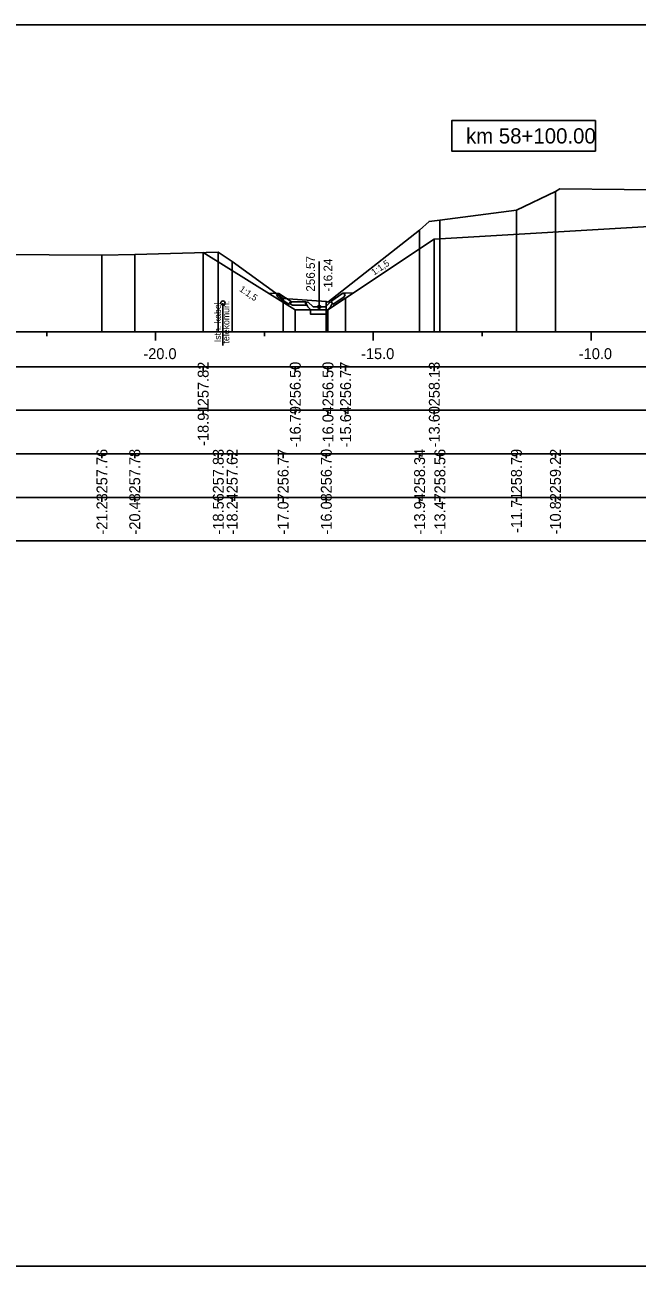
# Model space of a CAD drawing. Extents: x 6516023 to 6560129, y 5513077 to 5529206.
# Drawn here: x 6516382.51 to 6516396.57, y 5514518.16 to 5514546.66 of the extents above; entities that cross this region are included whole.
import ezdxf

# ---------------------------------------------------------------- set-up
doc = ezdxf.new("R2010")
doc.units = 0
for name, color, linetype in [('IR_default', 7, 'Continuous'), ('TOR_PRZEK_P-kable', 7, 'Continuous'), ('TOR_PRZEK_P-odwodnienie', 7, 'Continuous'), ('TOR_PRZEK_P-opisy', 7, 'Continuous'), ('TOR_PRZEK_P-tabelka istniejace', 7, 'Continuous'), ('TOR_PRZEK_P-tabelka projektowane', 7, 'Continuous'), ('TOR_PRZEK_P-teren istniejacy', 7, 'Continuous'), ('TOR_PRZEK_P-uklad odniesienia', 7, 'Continuous'), ('TOR_PRZEK_P-warstwa ochronna II', 7, 'Continuous'), ('TOR_RAMKI-ramka+tabelka 1', 7, 'Continuous')]:
    doc.layers.add(name, color=color, linetype=linetype)

msp = doc.modelspace()

# ---------------------------------------------------------------- linework, layer by layer
at = {"layer": 'IR_default'}
msp.add_lwpolyline([(6516386.606, 5514541.428), (6516388.721, 5514540.11), (6516389.471, 5514540.11), (6516389.876, 5514540.38), (6516391.913, 5514541.738), (6516397.234, 5514542.051)], dxfattribs=at)
at = {"layer": 'TOR_PRZEK_P-kable'}
msp.add_line((6516387.059, 5514540.267), (6516387.059, 5514539.293), dxfattribs=at)
msp.add_circle((6516387.059, 5514540.267), 0.05, dxfattribs=at)
at = {"layer": 'TOR_PRZEK_P-odwodnienie'}
for p, q in [((6516389.271, 5514540.18), (6516389.271, 5514541.224)), ((6516388.58, 5514540.236), (6516388.318, 5514540.41)), ((6516388.624, 5514540.302), (6516388.344, 5514540.489)), ((6516388.591, 5514540.252), (6516388.58, 5514540.236)), ((6516388.624, 5514540.302), (6516388.616, 5514540.29)), ((6516388.97, 5514540.3), (6516388.633, 5514540.3)), ((6516388.963, 5514540.275), (6516389.011, 5514540.299)), ((6516388.97, 5514540.3), (6516388.97, 5514540.285)), ((6516388.97, 5514540.24), (6516388.97, 5514540.22)), ((6516389.131, 5514540.18), (6516389.011, 5514540.299)), ((6516389.411, 5514540.18), (6516389.531, 5514540.299)), ((6516389.531, 5514540.299), (6516389.578, 5514540.275)), ((6516389.536, 5514540.306), (6516389.816, 5514540.493)), ((6516389.536, 5514540.306), (6516389.544, 5514540.294)), ((6516389.569, 5514540.256), (6516389.58, 5514540.239)), ((6516389.58, 5514540.239), (6516389.841, 5514540.414)), ((6516388.97, 5514540.22), (6516388.656, 5514540.22)), ((6516389.081, 5514540.11), (6516389.461, 5514540.11)), ((6516389.131, 5514540.18), (6516389.411, 5514540.18))]:
    msp.add_line(p, q, dxfattribs=at)
for points in [[(6516388.138, 5514540.499), (6516388.344, 5514540.489)], [(6516388.293, 5514540.463), (6516388.344, 5514540.489)], [(6516388.293, 5514540.463), (6516388.318, 5514540.41)], [(6516388.616, 5514540.29), (6516388.58, 5514540.271)], [(6516388.58, 5514540.271), (6516388.591, 5514540.252)], [(6516388.606, 5514540.25), (6516388.633, 5514540.3)], [(6516388.606, 5514540.25), (6516388.656, 5514540.22)], [(6516388.97, 5514540.285), (6516388.951, 5514540.25)], [(6516388.951, 5514540.25), (6516388.97, 5514540.24)], [(6516389.011, 5514540.18), (6516388.963, 5514540.275)], [(6516389.531, 5514540.18), (6516389.578, 5514540.275)], [(6516389.544, 5514540.294), (6516389.579, 5514540.275)], [(6516389.579, 5514540.275), (6516389.569, 5514540.256)], [(6516390.062, 5514540.505), (6516389.816, 5514540.493)], [(6516389.866, 5514540.466), (6516389.816, 5514540.493)], [(6516389.866, 5514540.466), (6516389.841, 5514540.414)], [(6516388.721, 5514540.11), (6516388.72, 5514540.111), (6516388.721, 5514540.11), (6516388.72, 5514540.11), (6516388.721, 5514540.11), (6516388.721, 5514540.11), (6516388.721, 5514540.11), (6516388.721, 5514540.111)], [(6516389.081, 5514540.11), (6516389.011, 5514540.18)], [(6516389.471, 5514540.11), (6516389.071, 5514540.11), (6516389.071, 5514540.01), (6516389.471, 5514540.01), (6516389.471, 5514540.11)], [(6516389.461, 5514540.11), (6516389.531, 5514540.18)], [(6516389.471, 5514540.11), (6516389.47, 5514540.111), (6516389.471, 5514540.11), (6516389.47, 5514540.11), (6516389.471, 5514540.11), (6516389.471, 5514540.11), (6516389.471, 5514540.11), (6516389.471, 5514540.111)]]:
    msp.add_lwpolyline(points, dxfattribs=at)
msp.add_circle((6516389.271, 5514540.18), 0.035, dxfattribs=at)
at = {"layer": 'TOR_PRZEK_P-tabelka istniejace'}
for p, q in [((6516384.281, 5514536.706), (6516384.281, 5514536.806)), ((6516385.034, 5514536.706), (6516385.034, 5514536.806)), ((6516386.953, 5514536.706), (6516386.953, 5514536.806)), ((6516387.272, 5514536.706), (6516387.272, 5514536.806)), ((6516388.441, 5514536.706), (6516388.441, 5514536.806)), ((6516389.433, 5514536.706), (6516389.433, 5514536.806)), ((6516391.576, 5514536.706), (6516391.576, 5514536.806)), ((6516392.042, 5514536.706), (6516392.042, 5514536.806)), ((6516393.799, 5514536.706), (6516393.799, 5514536.806)), ((6516394.694, 5514536.706), (6516394.694, 5514536.806)), ((6516364.663, 5514535.806), (6516443.463, 5514535.806)), ((6516384.281, 5514535.706), (6516384.281, 5514535.806)), ((6516385.034, 5514535.706), (6516385.034, 5514535.806)), ((6516386.953, 5514535.706), (6516386.953, 5514535.806)), ((6516387.272, 5514535.706), (6516387.272, 5514535.806)), ((6516388.441, 5514535.706), (6516388.441, 5514535.806)), ((6516389.433, 5514535.706), (6516389.433, 5514535.806)), ((6516391.576, 5514535.706), (6516391.576, 5514535.806)), ((6516392.042, 5514535.706), (6516392.042, 5514535.806)), ((6516393.799, 5514535.706), (6516393.799, 5514535.806)), ((6516394.694, 5514535.706), (6516394.694, 5514535.806))]:
    msp.add_line(p, q, dxfattribs=at)
for points in [[(6516394.694, 5514542.831), (6516394.694, 5514539.806), (6516394.694, 5514539.676), (6516394.694, 5514539.606)], [(6516393.799, 5514542.4), (6516393.799, 5514539.806), (6516393.799, 5514539.676), (6516393.799, 5514539.606)], [(6516392.042, 5514542.169), (6516392.042, 5514539.806), (6516392.042, 5514539.676), (6516392.042, 5514539.606)], [(6516391.576, 5514541.942), (6516391.576, 5514539.806), (6516391.576, 5514539.676), (6516391.576, 5514539.606)], [(6516385.034, 5514541.385), (6516385.034, 5514539.806), (6516385.034, 5514539.676), (6516385.034, 5514539.606)], [(6516386.953, 5514541.437), (6516386.953, 5514539.806), (6516386.953, 5514539.676), (6516386.953, 5514539.606)], [(6516384.281, 5514541.368), (6516384.281, 5514539.806), (6516384.281, 5514539.676), (6516384.281, 5514539.606)], [(6516387.272, 5514541.222), (6516387.272, 5514539.806), (6516387.272, 5514539.676), (6516387.272, 5514539.606)], [(6516388.441, 5514540.372), (6516388.441, 5514539.806), (6516388.441, 5514539.676), (6516388.441, 5514539.606)], [(6516389.433, 5514540.302), (6516389.433, 5514539.806), (6516389.433, 5514539.676), (6516389.433, 5514539.606)]]:
    msp.add_lwpolyline(points, dxfattribs=at)
msp.add_lwpolyline([(6516364.663, 5514536.806), (6516364.663, 5514534.806), (6516443.463, 5514534.806), (6516443.463, 5514536.806)], close=True, dxfattribs=at)
at = {"layer": 'TOR_PRZEK_P-tabelka projektowane'}
for p, q in [((6516386.606, 5514538.706), (6516386.606, 5514538.806)), ((6516388.721, 5514538.706), (6516388.721, 5514538.806)), ((6516389.471, 5514538.706), (6516389.471, 5514538.806)), ((6516389.876, 5514538.706), (6516389.876, 5514538.806)), ((6516391.913, 5514538.706), (6516391.913, 5514538.806)), ((6516364.663, 5514537.806), (6516443.463, 5514537.806)), ((6516386.606, 5514537.706), (6516386.606, 5514537.806)), ((6516388.721, 5514537.706), (6516388.721, 5514537.806)), ((6516389.471, 5514537.706), (6516389.471, 5514537.806)), ((6516389.876, 5514537.706), (6516389.876, 5514537.806)), ((6516391.913, 5514537.706), (6516391.913, 5514537.806))]:
    msp.add_line(p, q, dxfattribs=at)
for points in [[(6516391.913, 5514541.738), (6516391.913, 5514539.806), (6516391.913, 5514539.676), (6516391.913, 5514539.606)], [(6516386.606, 5514541.428), (6516386.606, 5514539.806), (6516386.606, 5514539.676), (6516386.606, 5514539.606)], [(6516389.876, 5514540.38), (6516389.876, 5514539.806), (6516389.876, 5514539.676), (6516389.876, 5514539.606)], [(6516388.721, 5514540.11), (6516388.721, 5514539.806), (6516388.721, 5514539.676), (6516388.721, 5514539.606)], [(6516389.471, 5514540.11), (6516389.471, 5514539.806), (6516389.471, 5514539.676), (6516389.471, 5514539.606)]]:
    msp.add_lwpolyline(points, dxfattribs=at)
msp.add_lwpolyline([(6516364.663, 5514538.806), (6516364.663, 5514536.806), (6516443.463, 5514536.806), (6516443.463, 5514538.806)], close=True, dxfattribs=at)
at = {"layer": 'TOR_PRZEK_P-teren istniejacy'}
msp.add_lwpolyline([(6516379.427, 5514541.4), (6516384.281, 5514541.368), (6516385.034, 5514541.385), (6516386.953, 5514541.437), (6516387.272, 5514541.222), (6516388.441, 5514540.372), (6516389.433, 5514540.302), (6516389.471, 5514540.289), (6516391.576, 5514541.942), (6516391.795, 5514542.141), (6516392.042, 5514542.169), (6516393.799, 5514542.4), (6516394.694, 5514542.831), (6516394.798, 5514542.889), (6516397.749, 5514542.859)], dxfattribs=at)
at = {"layer": 'TOR_PRZEK_P-uklad odniesienia'}
for p, q in [((6516368.463, 5514539.606), (6516443.463, 5514539.606)), ((6516383.013, 5514539.506), (6516383.013, 5514539.606)), ((6516385.513, 5514539.406), (6516385.513, 5514539.606)), ((6516388.013, 5514539.506), (6516388.013, 5514539.606)), ((6516390.513, 5514539.406), (6516390.513, 5514539.606)), ((6516393.013, 5514539.506), (6516393.013, 5514539.606)), ((6516395.513, 5514539.406), (6516395.513, 5514539.606))]:
    msp.add_line(p, q, dxfattribs=at)
msp.add_lwpolyline([(6516395.613, 5514544.456), (6516392.313, 5514544.456), (6516392.313, 5514543.756), (6516395.613, 5514543.756)], close=True, dxfattribs=at)
at = {"layer": 'TOR_PRZEK_P-warstwa ochronna II'}
msp.add_lwpolyline([(6516386.606, 5514541.428), (6516388.721, 5514540.11), (6516389.471, 5514540.11), (6516389.876, 5514540.38), (6516391.913, 5514541.738), (6516397.234, 5514542.051), (6516397.713, 5514542.37), (6516398.316, 5514542.395), (6516406.263, 5514542.712), (6516407.538, 5514542.763), (6516408.813, 5514542.713), (6516416.707, 5514542.397), (6516417.313, 5514542.372), (6516417.792, 5514542.053), (6516419.613, 5514541.88), (6516421.27, 5514540.776), (6516421.75, 5514540.456), (6516422.15, 5514540.456), (6516423.491, 5514541.35)], dxfattribs=at)
at = {"layer": 'TOR_RAMKI-ramka+tabelka 1'}
msp.add_lwpolyline([(6516362.013, 5514546.656), (6516609.513, 5514546.656), (6516609.513, 5514518.156), (6516362.013, 5514518.156)], close=True, dxfattribs=at)

# ---------------------------------------------------------------- texts
at = {"layer": 'TOR_PRZEK_P-kable'}
for s, height, p in [('Istn. kabel', 0.14999, (6516387.014, 5514539.369)), ('telekomun.', 0.15, (6516387.208, 5514539.341))]:
    msp.add_text(s, height=height, rotation=90.0511, dxfattribs=at).set_placement(p)
at = {"layer": 'TOR_PRZEK_P-odwodnienie'}
for s, p in [('256.57', (6516389.171, 5514540.53)), ('-16.24', (6516389.571, 5514540.53))]:
    msp.add_text(s, height=0.2, rotation=90, dxfattribs=at).set_placement(p)
at = {"layer": 'TOR_PRZEK_P-opisy'}
for rotation, p in [(34.0701, (6516390.53, 5514540.897)), (325.9299, (6516387.422, 5514540.554))]:
    msp.add_text('1:1,5', height=0.15, rotation=rotation, dxfattribs=at).set_placement(p)
at = {"layer": 'TOR_PRZEK_P-tabelka istniejace'}
for s, p in [('257.76', (6516384.406, 5514535.898)), ('257.78', (6516385.159, 5514535.898)), ('257.83', (6516387.078, 5514535.898)), ('257.62', (6516387.397, 5514535.9)), ('256.77', (6516388.566, 5514535.898)), ('256.70', (6516389.558, 5514535.898)), ('258.34', (6516391.701, 5514535.899)), ('258.56', (6516392.167, 5514535.898)), ('258.79', (6516393.924, 5514535.898)), ('259.22', (6516394.819, 5514535.9)), ('-21.23', (6516384.406, 5514534.954)), ('-20.48', (6516385.159, 5514534.954)), ('-18.56', (6516387.078, 5514534.954)), ('-18.24', (6516387.397, 5514534.955)), ('-17.07', (6516388.566, 5514534.955)), ('-16.08', (6516389.558, 5514534.954)), ('-13.94', (6516391.701, 5514534.955)), ('-13.47', (6516392.167, 5514534.955)), ('-11.71', (6516393.924, 5514534.989)), ('-10.82', (6516394.819, 5514534.956))]:
    msp.add_text(s, height=0.25, rotation=90, dxfattribs=at).set_placement(p)
at = {"layer": 'TOR_PRZEK_P-tabelka projektowane'}
for s, p in [('257.82', (6516386.731, 5514537.9)), ('256.50', (6516388.846, 5514537.898)), ('256.50', (6516389.596, 5514537.898)), ('256.77', (6516390.001, 5514537.898)), ('258.13', (6516392.038, 5514537.898)), ('-18.91', (6516386.731, 5514536.989)), ('-16.79', (6516388.846, 5514536.955)), ('-16.04', (6516389.596, 5514536.955)), ('-15.64', (6516390.001, 5514536.955)), ('-13.60', (6516392.038, 5514536.955))]:
    msp.add_text(s, height=0.25, rotation=90, dxfattribs=at).set_placement(p)
at = {"layer": 'TOR_PRZEK_P-uklad odniesienia'}
for s, height, p in [('km 58+100.00', 0.35, (6516392.641, 5514543.931)), ('-20.0', 0.25, (6516385.232, 5514538.981)), ('-15.0', 0.25, (6516390.232, 5514538.981)), ('-10.0', 0.25, (6516395.232, 5514538.981))]:
    msp.add_text(s, height=height, dxfattribs=at).set_placement(p)

doc.saveas('drawing.dxf')
